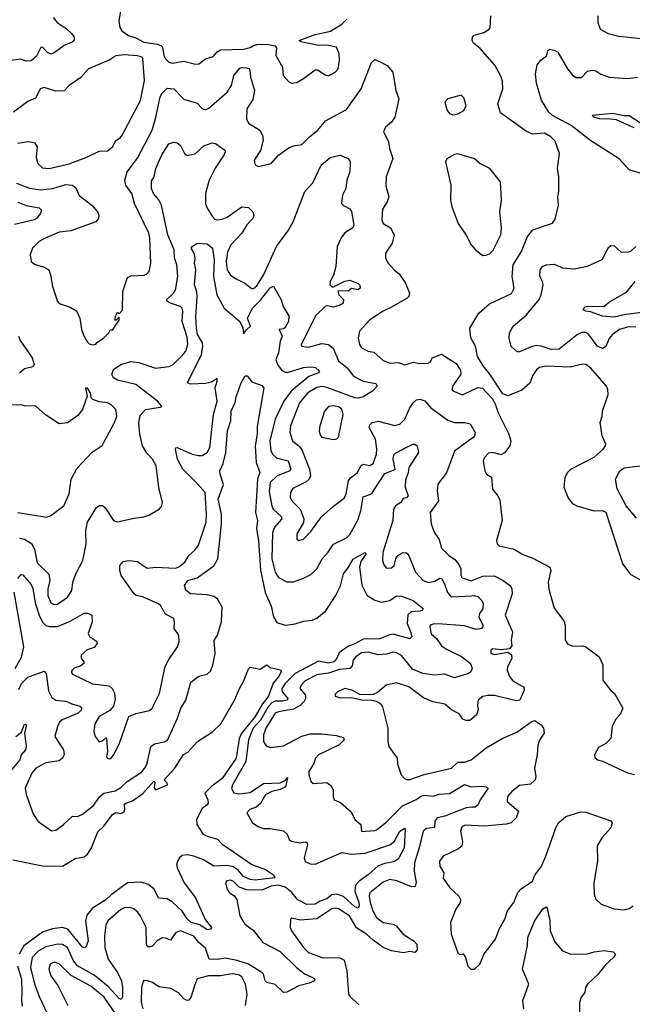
# Model space of a CAD drawing. Extents: x 1468344 to 1613994, y 525695 to 643861.
# Tile 299 of 427: x 1546827 to 1550514, y 603623 to 609551. Entities that reach past the tile are written whole.
import ezdxf

# ---------------------------------------------------------------- set-up
doc = ezdxf.new("R2010")
doc.units = 0

msp = doc.modelspace()

# ---------------------------------------------------------------- linework, layer by layer
at = {"layer": '0CON10XD'}
for points in [[(1547433, 609603), (1547424, 609545), (1547430, 609505), (1547442, 609485), (1547481.2, 609455), (1547525, 609441.8), (1547575, 609415.4), (1547654.2, 609404.2), (1547676.7, 609395), (1547686.7, 609385), (1547694, 609336), (1547704.4, 609315), (1547725, 609295.6), (1547745, 609289.1), (1547815, 609301.5), (1547885, 609284.3), (1547904.3, 609285.7), (1547945, 609315.7), (1547991.1, 609328.9), (1548015, 609356.7), (1548035, 609369.6), (1548175, 609374.3), (1548215, 609384.3), (1548234.4, 609395.6), (1548255, 609402.3), (1548315, 609403.6), (1548364.5, 609394.5), (1548371.7, 609381.7), (1548368.1, 609335), (1548408.5, 609265), (1548413.3, 609215), (1548446.4, 609176.4), (1548465, 609168.8)], [(1547028, 609565), (1547053.3, 609535), (1547107.4, 609497.4), (1547141.4, 609465), (1547154, 609445), (1547153.8, 609425), (1547143.3, 609415), (1547094.6, 609395.4), (1547035, 609351.4), (1547015, 609344.2), (1546995, 609354.3), (1546965, 609386.2), (1546955, 609384), (1546927.9, 609332.1), (1546895, 609302.5), (1546865, 609301.9), (1546833, 609313), (1546775, 609306.2)], [(1548465, 609168.8), (1548495, 609173.8), (1548535, 609196.2), (1548605, 609250), (1548619.5, 609249.5), (1548665, 609220), (1548685, 609214), (1548725, 609236), (1548744.2, 609255), (1548752.9, 609305), (1548750.8, 609345), (1548733.3, 609385), (1548675, 609398.1), (1548625, 609395.7), (1548518.3, 609418.3), (1548510, 609425), (1548605, 609462), (1548697.3, 609482.7), (1548765.8, 609524.2), (1548796, 609555)], [(1550585.4, 606165.4), (1550508.2, 606208.2), (1550458.1, 606275), (1550357.3, 606585), (1550335, 606594), (1550285, 606592.3), (1550182.9, 606622.9), (1550157.2, 606637.2), (1550128.2, 606675), (1550103.5, 606735), (1550110.5, 606795), (1550124.7, 606825.3), (1550145, 606845.5), (1550285, 606916.7), (1550340, 606965), (1550353.8, 606985), (1550355.7, 606995.7), (1550334, 607045), (1550320, 607125), (1550333.3, 607165), (1550336, 607195), (1550370, 607295), (1550368, 607325), (1550359.2, 607345), (1550265, 607452.9), (1550235, 607475.8), (1550215, 607478), (1550141.3, 607458.7), (1549995, 607465.3), (1549955, 607456.2), (1549940, 607445), (1549915, 607410), (1549896.9, 607363.1), (1549849.3, 607320.7), (1549765, 607285.8), (1549735, 607298.8), (1549656.3, 607416.3), (1549616.1, 607466.1), (1549583.4, 607523.4), (1549570, 607585), (1549542.3, 607635), (1549535.6, 607694.4), (1549591.5, 607785), (1549655, 607839.6), (1549787.2, 607902.8), (1549803.8, 607935), (1549792.2, 608005), (1549797.2, 608075), (1549846.9, 608155), (1549883.3, 608245), (1549915.8, 608285), (1550034.2, 608325.8), (1550049.7, 608350.3), (1550070, 608435), (1550066.2, 608485), (1550073, 608517), (1550072, 608605), (1550064.4, 608655), (1550075.5, 608745), (1550050.6, 608820.6), (1550023.1, 608845), (1549985, 608867.1), (1549915, 608862.9), (1549877.6, 608877.6), (1549720.7, 608990.7), (1549704.5, 609045), (1549735.6, 609135), (1549732.4, 609182.4), (1549721.9, 609215), (1549687.4, 609277.4), (1549598, 609378), (1549558.8, 609408.8), (1549551.2, 609425), (1549552, 609445), (1549562.8, 609457.2), (1549621.2, 609475), (1549653.3, 609495), (1549658.6, 609505), (1549662, 609575)], [(1550307.1, 609575), (1550307.8, 609535), (1550321.4, 609495), (1550368.7, 609468.7), (1550432.6, 609452.6), (1550566.9, 609436.9)], [(1550575, 608622.3), (1550495, 608647.5), (1550435, 608713.5), (1550265, 608822.1), (1550146.1, 608915), (1550034.7, 608974.7), (1550012.2, 608995), (1549967.5, 609067.5), (1549938.4, 609168.4), (1549931.4, 609225), (1549941.3, 609278.7), (1549962.9, 609307.1), (1550000.8, 609335), (1550005.5, 609365), (1550016.8, 609373.2), (1550045, 609367.9), (1550066.5, 609355), (1550125, 609254.4), (1550155, 609217.5), (1550175, 609204), (1550207.9, 609202.1), (1550245, 609242), (1550275, 609248.1), (1550295, 609242.5), (1550325, 609222.5), (1550375, 609205.7), (1550487.4, 609197.4), (1550545, 609205.4)], [(1547005, 608654.6), (1547125, 608683.9), (1547235, 608724.5), (1547305, 608758.6), (1547355, 608761.4), (1547385.7, 608785), (1547405.4, 608824.6), (1547430.8, 608839.2), (1547444, 608856), (1547553.8, 609065), (1547578, 609185), (1547568.6, 609315), (1547563.8, 609325), (1547535, 609333.3), (1547455, 609340), (1547405.6, 609334.4), (1547369.8, 609310.2), (1547241.2, 609255), (1547195, 609202.5), (1547125, 609154), (1547095, 609122.5), (1547045, 609121.4), (1546975, 609143.2), (1546950.8, 609135), (1546935.9, 609105), (1546921.2, 609078.8), (1546875, 609058.6), (1546788.6, 608995)], [(1546976.2, 608233.8), (1546945, 608215.6), (1546903.1, 608175), (1546889.4, 608135), (1546895.7, 608095), (1546915, 608078.6), (1546975, 608061.9), (1547001.4, 608045), (1547012.5, 608015), (1547024.4, 607945), (1547053.9, 607853.9), (1547065, 607843.3), (1547131.2, 607821.2), (1547167.9, 607797.9), (1547188.8, 607755), (1547198, 607685), (1547210.9, 607650.9), (1547235, 607610), (1547245, 607600), (1547265, 607593.8), (1547285, 607597.5), (1547292, 607608), (1547328.8, 607631.2), (1547362.5, 607665), (1547372.5, 607685), (1547385, 607682.5), (1547425, 607742.5), (1547425, 607760), (1547408.3, 607741.7), (1547402.5, 607742.5), (1547403.8, 607765), (1547415, 607790), (1547425, 607780), (1547445, 607802.5), (1547446.7, 607915), (1547475, 607998.8), (1547495, 608009.2), (1547577, 608013), (1547595, 608021.2), (1547605.6, 608034.4), (1547615.6, 608085), (1547611.1, 608235), (1547603.6, 608265), (1547518.2, 608445), (1547500.9, 608505), (1547466.4, 608555), (1547459.5, 608585), (1547474.6, 608635), (1547535, 608717.8), (1547623.4, 608886.6), (1547645.3, 608955), (1547672.3, 609085), (1547682.6, 609107.4), (1547715, 609139.1), (1547753.8, 609135), (1547815, 609073.1), (1547895, 609048.6), (1547925, 609016), (1547945, 609007.5), (1547965, 609018.6), (1548075.6, 609114.4), (1548101.6, 609155), (1548115.7, 609215), (1548151.6, 609258.4), (1548165, 609263.5), (1548191.6, 609261.6), (1548206.9, 609256.9), (1548213, 609247), (1548215.4, 609205), (1548239.4, 609125), (1548229.5, 609070.5), (1548194.7, 609015), (1548191.2, 608955), (1548205, 608928.5), (1548273.3, 608885), (1548289.1, 608855), (1548292.5, 608825), (1548276, 608764), (1548237.5, 608705), (1548245, 608677.5), (1548265, 608666.7), (1548340, 608685), (1548385, 608736.2), (1548448.8, 608781.2), (1548475, 608792), (1548525, 608799.2), (1548572.8, 608847.2), (1548621.8, 608885), (1548667, 608943), (1548795, 609009.6), (1548883.3, 609135), (1548945, 609293.3), (1548965, 609311.2), (1548996.9, 609296.9), (1549038.6, 609275), (1549072.5, 609235), (1549091.8, 609125), (1549108.2, 609075), (1549085.4, 608964.6), (1549064.3, 608935), (1549029.4, 608905), (1549017.5, 608875), (1549047.4, 608817.4), (1549053.3, 608775), (1549072.7, 608715), (1549032.1, 608605), (1549030.6, 608550.6), (1549049.2, 608485), (1549039.4, 608455), (1549010.2, 608409.8), (1549006.2, 608346.2), (1549014.6, 608324.6), (1549058.9, 608298.9), (1549080, 608255), (1549069.2, 608205), (1549028, 608145), (1549029.2, 608115), (1549045.8, 608085), (1549082.4, 608042.4), (1549110.3, 608020.3), (1549150, 607965), (1549174, 607905), (1549168.8, 607885), (1549158.8, 607875), (1549065, 607819.4), (1549015, 607797.1), (1548935, 607744.4), (1548872.9, 607675), (1548864.3, 607635), (1548871.4, 607595), (1548884, 607575), (1548925, 607554.4), (1548959.3, 607549.3), (1549015, 607500), (1549057, 607483), (1549105, 607487.8), (1549145, 607473.3), (1549198.3, 607488.3), (1549235, 607481.2), (1549286.1, 607483.9), (1549299.3, 607490.7), (1549310, 607515), (1549365, 607537.5), (1549455, 607481.2), (1549480.3, 607440.3), (1549482.5, 607417.5), (1549435, 607346.7), (1549428.8, 607325), (1549435, 607316.7), (1549491.7, 607291.7), (1549583.6, 607336.4), (1549612.3, 607332.3), (1549671.2, 607271.2), (1549689.2, 607239.2), (1549706.4, 607185), (1549771.5, 607055), (1549783.5, 607015), (1549777.5, 606985), (1549745.9, 606944.1), (1549722.2, 606932.2), (1549675, 606945.6), (1549648.3, 606941.7), (1549623.8, 606915), (1549616.2, 606895), (1549626.7, 606835), (1549637.5, 606815), (1549666.1, 606796.1), (1549673.8, 606725), (1549705.8, 606685), (1549717.4, 606657.4), (1549730.8, 606535), (1549697.5, 606415), (1549700, 606395), (1549713.6, 606383.6), (1549803, 606363), (1549855, 606331.2), (1549915, 606310), (1550017.1, 606255), (1550023.3, 606235), (1550007.1, 606165), (1550012.4, 606122.4), (1550045, 606007.5), (1550101.4, 605931.4), (1550110.8, 605905), (1550110, 605815), (1550125, 605793.3), (1550155, 605780), (1550215, 605782), (1550235, 605776.2), (1550315.9, 605715.9), (1550337.7, 605667.7), (1550338, 605575), (1550385, 605512), (1550408, 605495), (1550457.5, 605405), (1550441.2, 605368.8), (1550415, 605340), (1550392.7, 605297.3), (1550385, 605222.5), (1550355, 605193.3), (1550310.5, 605169.5), (1550287.5, 605125), (1550288.3, 605108.3), (1550304.1, 605094.1), (1550335, 605086.2), (1550485, 605016), (1550527, 605007)], [(1549435, 608977.5), (1549465, 608984.2), (1549501.2, 609005), (1549514, 609035), (1549500.7, 609080.7), (1549485, 609096.7), (1549405, 609073.8), (1549386.7, 609055), (1549400, 609005), (1549415, 608986.2), (1549435, 608977.5)], [(1550525, 608899.5), (1550418.5, 608948.5), (1550382.5, 608952.5), (1550316.1, 608953.9), (1550281.2, 608965), (1550274.6, 608975.4), (1550395, 608989.3), (1550465, 608974.7), (1550495.2, 608975.2), (1550586.2, 608916.2)], [(1546815, 608808.5), (1546875, 608816.8), (1546915, 608811.8), (1546931.5, 608785), (1546925.5, 608725), (1546935, 608688), (1546965, 608660), (1547005, 608654.6)], [(1546825, 606430.4), (1546855, 606424.5), (1546897.8, 606397.8), (1546915, 606364), (1546931.1, 606281.1), (1547001.9, 606211.9), (1547008.9, 606175), (1546996.8, 606125), (1546995.3, 606085), (1547015, 606040.6), (1547035, 606030), (1547055, 606031.4), (1547115, 606074), (1547140, 606115), (1547146.2, 606165), (1547163.8, 606215), (1547206, 606295), (1547226.5, 606395), (1547224.6, 606475), (1547234.6, 606525), (1547288.8, 606615), (1547306.4, 606626.4), (1547325.7, 606625.7), (1547341.3, 606611.3), (1547392.5, 606535), (1547415, 606528.6), (1547515, 606550.8), (1547575, 606557.5), (1547605, 606568), (1547666.7, 606605), (1547679.5, 606620.5), (1547686.7, 606645), (1547663.8, 606735), (1547647.5, 606865), (1547625.5, 606905), (1547591.3, 606941.3), (1547565.8, 606985), (1547550, 607055), (1547544.2, 607124.2), (1547552.5, 607167.5), (1547585, 607204.6), (1547672, 607218), (1547683.3, 607225), (1547655.6, 607255), (1547525, 607354.7), (1547415, 607381.1), (1547392, 607395), (1547380.8, 607415), (1547392.5, 607445), (1547435, 607475.7), (1547495, 607492.2), (1547543.4, 607486.6), (1547645, 607453.3), (1547727.4, 607462.6), (1547750.6, 607475), (1547811.3, 607535), (1547827.2, 607555), (1547838.8, 607595), (1547835, 607640), (1547804.7, 607735), (1547809.6, 607795), (1547805.6, 607815), (1547794, 607825), (1547734.4, 607845), (1547715.6, 607855), (1547710.6, 607865), (1547753.4, 607905), (1547765, 607923.5), (1547779.5, 608005), (1547772, 608075), (1547758.3, 608118.3), (1547755.7, 608165), (1547718.4, 608255), (1547681, 608435), (1547665, 608466.4), (1547631.5, 608505), (1547621.2, 608535), (1547620.2, 608579.8), (1547635.6, 608605), (1547646.2, 608655), (1547682.1, 608737.9), (1547725, 608803.3), (1547755, 608813.8), (1547775, 608810), (1547794.4, 608794.4), (1547818, 608745), (1547835, 608732.5), (1547885, 608745.6), (1547935, 608791.4), (1547985, 608810), (1548005, 608806), (1548061.2, 608765), (1548064, 608755), (1548055.6, 608735), (1548003.8, 608656.2), (1547967.4, 608585), (1547944.8, 608505), (1547945.3, 608445), (1547955, 608415.6), (1547985, 608367.5), (1548001.1, 608351.1), (1548015, 608346.4), (1548045, 608349.6), (1548075, 608362), (1548165, 608425.3), (1548205, 608420.5), (1548230.8, 608395), (1548235.8, 608375), (1548230, 608355), (1548195, 608315.5), (1548163.3, 608266.7), (1548096.9, 608195), (1548077.7, 608152.3), (1548069.8, 608095), (1548076.7, 608045), (1548095, 608013.3), (1548129.5, 607990.5), (1548182.5, 607965), (1548222.8, 607932.8), (1548235, 607932.5), (1548255, 607948.5), (1548295, 608013.3), (1548372.5, 608185), (1548445, 608283.6), (1548473.9, 608335), (1548543.9, 608516.1), (1548591.2, 608568.8), (1548642.5, 608675), (1548695, 608720.8), (1548756.1, 608736.1), (1548805, 608716.2), (1548817.1, 608695), (1548814.3, 608635), (1548795.5, 608585), (1548789.5, 608535), (1548770, 608495), (1548764.5, 608445), (1548775, 608431.9), (1548813.1, 608413.1), (1548825, 608395.7), (1548837.7, 608315), (1548831.3, 608298.7), (1548785, 608266.9), (1548762.3, 608237.7), (1548738.2, 608185), (1548729.1, 608065), (1548716.6, 608013.4), (1548696.2, 607975), (1548694.2, 607955), (1548705, 607943.3), (1548715, 607942.5), (1548785, 607977.5), (1548815, 607982.5), (1548865, 607962), (1548875, 607953.3), (1548877.1, 607935), (1548864, 607924), (1548825, 607932.5), (1548805, 607917.5), (1548741.7, 607918.3), (1548747.5, 607895), (1548776, 607866), (1548774.2, 607845), (1548755, 607831.5), (1548715, 607820.4), (1548675, 607828), (1548665, 607824), (1548610.3, 607769.7), (1548522, 607595), (1548523.3, 607585), (1548565, 607580.4), (1548645, 607601.8), (1548685, 607596), (1548713, 607573), (1548745, 607498.2), (1548798.8, 607455), (1548836.9, 607405), (1548895, 607374.7), (1548971.3, 607361.3), (1548979.2, 607345), (1548951.4, 607315), (1548895, 607280.8), (1548865, 607273.2), (1548845, 607275.3), (1548675, 607336.9), (1548645, 607341.7), (1548615, 607337.6), (1548560.3, 607305), (1548510.8, 607245), (1548457.3, 607105), (1548452.8, 607065), (1548469.1, 607015), (1548510.6, 606980.6), (1548527.6, 606957.6), (1548570.5, 606845), (1548578, 606805), (1548568.9, 606785), (1548551.8, 606768.2), (1548471.3, 606728.7), (1548456.1, 606703.9), (1548454.6, 606675.4), (1548465, 606653.3), (1548514.6, 606605), (1548538.2, 606545), (1548535.4, 606524.6), (1548496, 606455), (1548494.4, 606424.4), (1548505, 606416.2), (1548535, 606424.4), (1548580.2, 606469.8), (1548640.6, 606555), (1548715, 606623.1), (1548779.8, 606670.2), (1548792.9, 606697.1), (1548805.9, 606775), (1548818.1, 606791.9), (1548857.5, 606822.5), (1548882, 606868), (1548895, 606875.4), (1548935, 606866.4), (1548955, 606879.2), (1548974.7, 606935), (1548976.7, 606965), (1548968.6, 607025), (1548929.5, 607095), (1548935, 607112), (1548949.2, 607125), (1548985, 607134.6), (1549085, 607108.4), (1549115, 607115.3), (1549145.8, 607145), (1549174.8, 607215.2), (1549194.8, 607245.2), (1549215, 607262.5), (1549235, 607265.6), (1549265, 607255.8), (1549301.9, 607215), (1549405, 607139.3), (1549445, 607126), (1549505.5, 607125.5), (1549538.2, 607118.2), (1549567.8, 607065), (1549564.5, 607045), (1549556.2, 607035), (1549445, 606953.8), (1549395, 606822.9), (1549343.5, 606755), (1549340, 606715), (1549348.2, 606655), (1549297.8, 606585), (1549303.1, 606515), (1549321.4, 606465), (1549352, 606422), (1549365, 606370), (1549410.8, 606325), (1549445, 606303.8), (1549470.2, 606270.2), (1549482.4, 606245), (1549482.7, 606205), (1549490.1, 606190.1), (1549545, 606173.5), (1549615, 606200.2), (1549683.3, 606203.3), (1549737.1, 606175), (1549781.9, 606141.9), (1549789.6, 606125), (1549791.3, 606095), (1549748.6, 605965), (1549792.7, 605865), (1549784.4, 605814.4), (1549788.3, 605781.7), (1549775, 605762.5), (1549725, 605758), (1549675, 605762.5), (1549663.3, 605755), (1549663.8, 605735), (1549685, 605728.8), (1549765, 605743.3), (1549787, 605727), (1549788.9, 605705), (1549762.8, 605655), (1549761.6, 605635), (1549775, 605597.1), (1549795, 605571.5), (1549861.9, 605531.9), (1549863.1, 605515), (1549838, 605455), (1549815, 605449.4), (1549685, 605482.7), (1549645, 605483.1), (1549615, 605475.6), (1549587.5, 605455), (1549582.5, 605425), (1549586, 605395), (1549576.2, 605365), (1549537.3, 605332.7), (1549515, 605330.8), (1549495, 605340), (1549472.8, 605372.8), (1549425.4, 605395.4), (1549385, 605430), (1549313.8, 605445), (1549257.8, 605467.8), (1549170, 605535), (1549095, 605559.2), (1549032.5, 605545), (1548980.6, 605499.4), (1548955, 605488.6), (1548925, 605485.7), (1548875, 605487.5), (1548826.2, 605515), (1548785, 605523.6), (1548740, 605505), (1548725, 605490), (1548725, 605477.5), (1548755, 605467.8), (1548825, 605470.8), (1548886.4, 605456.4), (1548945, 605454.2), (1548975, 605448), (1549001.7, 605431.7), (1549011.2, 605415), (1549042.5, 605285), (1549041.9, 605205), (1549049.2, 605175), (1549099.2, 605105), (1549101.7, 605071.7), (1549124, 605005), (1549142.3, 604982.3), (1549155.9, 604975.9), (1549175, 604976), (1549262.4, 605007.6), (1549425.4, 605044.6), (1549465, 605080), (1549505, 605081.4), (1549545, 605094), (1549635, 605166.7), (1549735, 605224.5), (1549819, 605261)], [(1549615, 608132), (1549635, 608132.5), (1549655, 608142), (1549676.6, 608163.4), (1549723.8, 608255), (1549727.5, 608295), (1549716.7, 608395), (1549727.1, 608465), (1549722, 608575), (1549656.7, 608655), (1549595.9, 608685.9), (1549564.1, 608714.1), (1549465, 608742.5), (1549445, 608740), (1549397, 608713), (1549390, 608695), (1549421.2, 608555), (1549419.4, 608465), (1549427.1, 608425), (1549467.1, 608325), (1549515, 608253.8), (1549545, 608196.2), (1549573, 608163), (1549601.2, 608141.2), (1549615, 608132)], [(1546807, 608567), (1546885, 608535.9), (1546955, 608526.8), (1547026.1, 608533.9), (1547105, 608558.2), (1547145.4, 608555.4), (1547165, 608538), (1547185, 608492.5), (1547260.8, 608435), (1547295.8, 608395), (1547303.1, 608375), (1547301.4, 608355), (1547285, 608334.4), (1547135, 608280.4), (1547065, 608271.8), (1546976.2, 608233.8)], [(1546815, 608451.6), (1546865, 608432.2), (1546945, 608417.9), (1546958.6, 608405), (1546952.5, 608385), (1546928.9, 608355), (1546915, 608346.9), (1546795, 608318.6)], [(1546815, 606187.5), (1546835, 606210), (1546845, 606208.1), (1546895, 606150), (1546905.7, 606125.7), (1546920.5, 606040.5), (1546944.4, 605965), (1546965, 605922.8), (1546985, 605903.4), (1547005, 605897), (1547055, 605898.5), (1547130.7, 605929.3), (1547215, 605977.5), (1547237.6, 605977.6), (1547260.6, 605965), (1547263.3, 605925), (1547238.1, 605855), (1547247.6, 605837.6), (1547289.5, 605809.5), (1547292.9, 605795), (1547275, 605770.5), (1547233.6, 605756.4), (1547196.9, 605725), (1547196.8, 605706.8), (1547212.5, 605685), (1547212.5, 605675), (1547191.1, 605658.9), (1547155, 605646.2), (1547142.9, 605635), (1547136, 605625), (1547145, 605610.8), (1547265, 605553.3), (1547365, 605540), (1547383.8, 605523.8), (1547397.2, 605497.2), (1547401.7, 605458.3), (1547391.7, 605418.3), (1547368.5, 605391.5), (1547304.4, 605355), (1547279.1, 605310.9), (1547273.5, 605265), (1547281.4, 605235), (1547305, 605203.8), (1547325, 605208.8), (1547345, 605227.5), (1547350, 605225), (1547356.2, 605145), (1547348.8, 605115), (1547353.3, 605105), (1547365, 605101.2), (1547375, 605103.8), (1547395, 605130), (1547427.8, 605195), (1547483.8, 605355), (1547526.8, 605373.2), (1547607.9, 605392.1), (1547625, 605406), (1547668.2, 605495), (1547703.1, 605656.9), (1547725, 605700), (1547777.5, 605775), (1547787.5, 605805), (1547783.8, 605845), (1547755.8, 605885), (1547759.4, 605925), (1547754.2, 605945), (1547705, 605971.1), (1547675, 606023.6), (1547662.2, 606035), (1547566.1, 606076.1), (1547527.5, 606085), (1547515, 606094.5), (1547436.9, 606205), (1547428.8, 606235), (1547429.2, 606265), (1547450.3, 606289.7), (1547484.3, 606295.7), (1547535, 606289.1), (1547595, 606248.8), (1547644.7, 606255.3), (1547765, 606249.3), (1547785, 606256.2), (1547821.2, 606285), (1547845.5, 606325), (1547881.9, 606358.1), (1547902.7, 606387.3), (1547948.5, 606525), (1547951.1, 606575), (1547942.7, 606705), (1547897.3, 606757.3), (1547808.5, 606845), (1547776.4, 606905), (1547764.4, 606965.6), (1547766.1, 606973.9), (1547775, 606975.4), (1547864.5, 606934.5), (1547903.2, 606926.8), (1547925, 606928.2), (1547955.9, 606945), (1547971.4, 606975), (1547993.5, 607175), (1548015.6, 607255), (1548003.9, 607335), (1548016.3, 607375), (1548015, 607391.2), (1547981.7, 607368.3), (1547945, 607360.5), (1547855, 607357.5), (1547836.7, 607365), (1547921.9, 607535), (1547929.9, 607585), (1547926.3, 607605), (1547898.1, 607655), (1547890.7, 607695), (1547887.7, 607765), (1547895.6, 607884.4), (1547893.1, 607913.1), (1547878.8, 607955), (1547888.1, 608045), (1547878.6, 608085), (1547882.7, 608115), (1547876.4, 608145), (1547859.6, 608175), (1547864.7, 608185), (1547894.2, 608205), (1547955, 608201.9), (1547987.5, 608175), (1547997.3, 608105), (1547993.2, 608005), (1548014, 607895), (1548057.1, 607815), (1548151.3, 607735), (1548170.6, 607695), (1548175, 607658.8), (1548193.2, 607686.8), (1548217.1, 607705), (1548198.8, 607755), (1548228.4, 607815), (1548277.2, 607862.8), (1548335, 607936.2), (1548355, 607947.5), (1548401.2, 607865), (1548412.9, 607825), (1548447.7, 607767.7), (1548445.5, 607734.5), (1548425, 607697.3), (1548415, 607689.5), (1548388.9, 607685), (1548406.3, 607645), (1548394.3, 607615), (1548384.4, 607545.6), (1548368.8, 607505), (1548379, 607475), (1548405, 607439.3), (1548425, 607428.1), (1548445, 607429.3), (1548535, 607457.5), (1548578.9, 607461.1), (1548607, 607457), (1548632.5, 607435), (1548626.2, 607425), (1548567.6, 607402.4), (1548461.7, 607315), (1548416.8, 607255), (1548365.2, 607145), (1548332.6, 607015), (1548337.7, 606957.7), (1548349.2, 606935), (1548373.4, 606913.4), (1548442.7, 606895), (1548458.9, 606845), (1548448, 606832), (1548377.5, 606805), (1548335.2, 606764.8), (1548327.8, 606707.8), (1548344.8, 606624.8), (1548353.3, 606605), (1548399.9, 606559.9), (1548405.4, 606545), (1548360.9, 606495), (1548348.7, 606461.3), (1548344.2, 606304.3), (1548364.3, 606224.3), (1548385, 606193.1), (1548435, 606167.5), (1548475, 606166.9), (1548535, 606189.4), (1548578.9, 606211.1), (1548615.6, 606244.4), (1548646.9, 606305), (1548684.4, 606345), (1548715, 606393.5), (1548795, 606431.6), (1548815, 606451.1), (1548863.1, 606536.9), (1548881.2, 606595), (1548895, 606677.8), (1548935, 606691.6), (1548947.7, 606702.3), (1549025, 606818.6), (1549087.7, 606842.3), (1549074.6, 606905.4), (1549079.7, 606930.3), (1549089.1, 606940.9), (1549154, 606975), (1549192.5, 606995), (1549205.8, 606995.8), (1549218.8, 606985), (1549227.5, 606945), (1549168.8, 606855), (1549165, 606822.5), (1549149.5, 606780.5), (1549147.4, 606737.4), (1549166.2, 606685), (1549155, 606673.3), (1549135, 606667.5), (1549120.8, 606645), (1549089.2, 606625), (1549076.5, 606605), (1549072.7, 606535), (1549012.9, 606342.9), (1549011.3, 606295), (1549018.9, 606268.9), (1549035, 606249.2), (1549065, 606250.6), (1549081.1, 606265), (1549090, 606305), (1549103.9, 606326.1), (1549135, 606342.5), (1549155, 606340.8), (1549165, 606333.3), (1549208.5, 606225), (1549255, 606174.6), (1549288, 606162), (1549325, 606171.1), (1549355, 606189.1), (1549365, 606186.9), (1549383.8, 606155), (1549401.5, 606101.5), (1549425, 606076.9), (1549548.3, 606081.7)], [(1550535, 607701.9), (1550485, 607700.9), (1550437.8, 607685), (1550395, 607656.1), (1550375, 607631.5), (1550355, 607582.5), (1550335, 607570.5), (1550305, 607585.5), (1550249.4, 607659.4), (1550235, 607666.9), (1550212.9, 607667.1), (1550184.1, 607655.9), (1550075, 607566.7), (1550025.5, 607565.5), (1549966, 607586), (1549935, 607588.8), (1549905, 607581.9), (1549835, 607550.8), (1549821.2, 607551.2), (1549785, 607582.5), (1549772.7, 607632.7), (1549774.2, 607665), (1549798, 607705), (1549875, 607772.9), (1549953.4, 607866.6), (1549965.4, 607895), (1549977.8, 607955), (1549974.4, 607975), (1549957.2, 608007.2), (1549959.2, 608045), (1549974, 608065), (1549995, 608075.8), (1550045, 608078.6), (1550095, 608058), (1550165, 608051.8), (1550245, 608066.5), (1550332.4, 608107.6), (1550371.2, 608178.8), (1550385, 608191.4), (1550405, 608188.6), (1550445, 608152.5), (1550485, 608150.8), (1550505, 608158), (1550536.2, 608185)], [(1550715, 607806), (1550475.6, 607775.6), (1550405, 607759.8), (1550335, 607765.8), (1550262.6, 607792.6), (1550234.2, 607795.8), (1550218.9, 607805), (1550228.4, 607821.6), (1550246.2, 607826.2), (1550342.5, 607825), (1550377.4, 607852.6), (1550479.5, 607910.5), (1550531.4, 607975)], [(1546820, 607645), (1546830.5, 607620.5), (1546901.4, 607515), (1546913.8, 607475), (1546905, 607461.2), (1546855, 607448.6), (1546825, 607422.5)], [(1546822.3, 605517.7), (1546837.1, 605555), (1546875, 605592.4), (1546975, 605628.2), (1546986.7, 605615), (1547000.7, 605510.7), (1547021, 605471), (1547045, 605454.1), (1547105, 605449.1), (1547141.4, 605431.4), (1547188.7, 605418.7), (1547199.3, 605409.3), (1547198.2, 605395), (1547179.6, 605375), (1547083.3, 605335), (1547067.4, 605322.6), (1547054.1, 605295.9), (1547038.5, 605235), (1547090.5, 605155), (1547093.6, 605125), (1547084.5, 605105), (1547065, 605088.2), (1546983.5, 605076.5), (1546924.8, 605045.2), (1546899.2, 605015), (1546858.9, 604925), (1546865.5, 604885.5), (1546908.9, 604768.9), (1546936.2, 604726.2), (1547017.5, 604667.5), (1547045, 604671.5), (1547090, 604705), (1547145, 604756), (1547175, 604753.8), (1547205, 604767.5), (1547270.5, 604819.5), (1547309.2, 604875), (1547334, 604895), (1547401.3, 604908.7), (1547435, 604928.9), (1547473.1, 604965), (1547559.2, 605020.8), (1547581.1, 605045), (1547594.7, 605075.3), (1547616, 605175), (1547638.9, 605191.1), (1547697, 605203), (1547716.8, 605213.2), (1547777.5, 605345), (1547796.4, 605405), (1547827.5, 605455), (1547857.3, 605562.7), (1547905, 605598.1), (1547955, 605610), (1547975, 605628.8), (1547989.7, 605665), (1548002.6, 605735), (1547996.9, 605813.1), (1548017.9, 605845), (1548042.1, 605927.9), (1548046.4, 606015), (1548017.1, 606065), (1547995, 606078.9), (1547955, 606089), (1547855, 606094.6), (1547826.8, 606116.8), (1547819.6, 606145), (1547838.5, 606175), (1547895, 606190.7), (1547995, 606262.9), (1548018.6, 606305), (1548041, 606515), (1548041.1, 606575), (1548022, 606665), (1548053.5, 606753.5), (1548032.9, 606815), (1548031.9, 606835), (1548051.9, 606878.1), (1548066.8, 606945), (1548077.5, 607075), (1548097.5, 607135), (1548099.1, 607195), (1548124.4, 607245.6), (1548130.6, 607280.6), (1548159.6, 607365), (1548185, 607406.7), (1548196.8, 607406.8), (1548225, 607371.2), (1548285, 607348.8), (1548295.8, 607335), (1548257.2, 607102.8), (1548256.3, 607056.3), (1548243.9, 606985), (1548250.3, 606885), (1548271.4, 606825), (1548258.5, 606785), (1548246.3, 606585), (1548257.5, 606535), (1548251.5, 606485), (1548264.8, 606415), (1548276.8, 606236.8), (1548305, 606101.4), (1548340.3, 606020.3), (1548354.5, 605955.5), (1548375, 605920.9), (1548425, 605905.5), (1548485, 605914.5), (1548535, 605930), (1548586.7, 605935), (1548615, 605947.3), (1548668.8, 605991.2), (1548728.5, 606081.5), (1548757.9, 606142.1), (1548775, 606215.7), (1548802.1, 606247.9), (1548835, 606303.3), (1548905, 606343.8), (1548912, 606335), (1548880.9, 606289.1), (1548873.1, 606255), (1548885.8, 606145.8), (1548916.8, 606086.8), (1548965, 606055.4), (1549005, 606044.5), (1549055, 606053.8), (1549095, 606082.1), (1549125, 606080), (1549195, 606054.3), (1549255, 606006.7), (1549249.4, 605995), (1549235, 605990), (1549183.7, 605986.4), (1549162.3, 605967.7), (1549159.2, 605915), (1549180.6, 605860.6)], [(1546815, 606584.7), (1546990, 606555), (1547014.3, 606565.7), (1547092.5, 606625), (1547124.5, 606695.5), (1547136.9, 606785), (1547170.6, 606849.4), (1547262.3, 606947.7), (1547323, 606987), (1547398.5, 607125), (1547412.5, 607165), (1547405.4, 607205), (1547375, 607234.3), (1547355, 607244), (1547305, 607250), (1547267.5, 607265), (1547257.5, 607275), (1547253.3, 607305), (1547235, 607333.3), (1547223.8, 607335), (1547233.3, 607285), (1547205.8, 607205), (1547173.9, 607166.1), (1547115, 607124.2), (1547065, 607117.1), (1546982.4, 607172.4), (1546925, 607224.2), (1546855.9, 607225.9), (1546835, 607232.5), (1546765, 607229.5)], [(1548715, 607023.3), (1548735, 607026.7), (1548745, 607037.5), (1548774.5, 607175), (1548765, 607206.5), (1548745, 607220), (1548715, 607226.9), (1548685, 607221.9), (1548661.4, 607195), (1548633.9, 607106.1), (1548630.4, 607075), (1548635, 607048.8), (1548645, 607036.9), (1548715, 607023.3)], [(1550539.7, 606549.7), (1550477.5, 606625), (1550423.9, 606726.1), (1550414.2, 606785), (1550440, 606835), (1550465, 606852.5), (1550625, 606872.2)], [(1546799.3, 605645), (1546837.7, 605712.3), (1546851.5, 605775), (1546793.5, 606105)], [(1549548.3, 606081.7), (1549565, 606084.1), (1549585, 606077.9), (1549608.5, 606055), (1549617.1, 606037.1), (1549615.4, 606005), (1549595.3, 605975), (1549591.1, 605955), (1549613.7, 605905), (1549614.2, 605895), (1549605.9, 605885), (1549575, 605880.6), (1549505, 605901.5), (1549346.8, 605913.2), (1549315, 605912.1), (1549300, 605905), (1549295.6, 605895), (1549304.1, 605854.1), (1549336.4, 605825), (1549365, 605782.1), (1549395, 605760.9), (1549486.8, 605716.8), (1549541.2, 605675), (1549551.4, 605645), (1549543.1, 605625), (1549528.6, 605615), (1549445, 605588.5), (1549385, 605610.2), (1549325, 605604.8), (1549254.5, 605614.5), (1549191.6, 605641.6), (1549125, 605722.9), (1549095, 605739.7), (1549075, 605742.9), (1549035, 605730.9), (1548985, 605727.4), (1548923.6, 605743.6), (1548885, 605738.4), (1548849.5, 605715), (1548834.6, 605695), (1548829, 605661), (1548814.3, 605645.7), (1548752, 605638), (1548685, 605617), (1548615, 605605.7), (1548545, 605569.7), (1548521.1, 605545), (1548513.8, 605525), (1548546.6, 605485), (1548547.5, 605465), (1548537.3, 605445), (1548515, 605421.7), (1548475, 605400.7), (1548385.2, 605384.8), (1548365.5, 605375), (1548307.5, 605285), (1548293.6, 605245), (1548293.6, 605205), (1548309.8, 605179.8), (1548335, 605168.9), (1548415, 605179.4), (1548525, 605237.9), (1548575, 605251.2), (1548645, 605252.2), (1548732.1, 605242.1), (1548775, 605230), (1548780, 605215), (1548750, 605185), (1548625, 605124.5), (1548607.3, 605105), (1548597.1, 605072.9), (1548568.1, 605025), (1548567.1, 605005), (1548581.7, 604961.7), (1548595, 604952), (1548675, 604957.5), (1548699.5, 604939.5), (1548713.8, 604915), (1548713.1, 604875), (1548719.4, 604855), (1548758, 604838), (1548821.3, 604781.3), (1548844.4, 604735), (1548881.1, 604705), (1548884.4, 604664.4), (1548965, 604668.5), (1548975, 604673.8), (1549028, 604715), (1549131.5, 604818.5), (1549214.2, 604855.8), (1549245, 604877.8), (1549265, 604882.4), (1549315, 604876.5), (1549350.9, 604889.1), (1549415, 604892.3), (1549505, 604946.1), (1549545, 604932.7), (1549606.5, 604936.5), (1549635, 604933.3), (1549646.7, 604925), (1549599.5, 604855), (1549585, 604822), (1549569.1, 604810.9), (1549550.5, 604809.5), (1549515, 604805.5), (1549385, 604755.4), (1549340.4, 604745), (1549326.2, 604725), (1549323.1, 604686.9), (1549275, 604681.8), (1549255.6, 604665), (1549232.2, 604565), (1549203.1, 604475), (1549202.1, 604425), (1549213.1, 604356.9), (1549207.6, 604332.4), (1549185, 604329.6), (1549097.3, 604367.3), (1549055, 604373.9), (1549015, 604358), (1548935.2, 604294.8), (1548931, 604275), (1548936, 604235), (1548951.9, 604185), (1548975, 604146.5), (1549015, 604114.8), (1549074.7, 604104.7), (1549092.5, 604095), (1549134.3, 604045), (1549202.2, 604002.2), (1549216.7, 603985), (1549218.7, 603951.3), (1549205, 603935.8), (1549175, 603941.2), (1549137.9, 603932.1), (1549065, 603944.8), (1549015, 603966), (1548955, 604008.3), (1548915, 604046), (1548853.4, 604083.4), (1548811.1, 604155), (1548745, 604198.2), (1548725, 604202.4), (1548705, 604198.1), (1548615, 604136.8), (1548515, 604128.9), (1548465, 604142.5), (1548457.5, 604135), (1548454.2, 604085), (1548462.5, 604065), (1548534.7, 603964.7), (1548564.3, 603935), (1548645, 603904.7), (1548753.3, 603903.3), (1548779.5, 603889.5), (1548796.9, 603825), (1548805.9, 603685), (1548818.5, 603665), (1548870.1, 603620.1)], [(1549180.6, 605860.6), (1549187.5, 605835), (1549175, 605823.1), (1549075, 605851.1), (1549052.1, 605847.9), (1548995, 605824.3), (1548895, 605821.4), (1548845, 605793.3), (1548802.2, 605777.8), (1548750, 605740), (1548730.7, 605695), (1548718.6, 605685), (1548685, 605677.1), (1548625, 605689.2), (1548485, 605613.8), (1548424.4, 605555), (1548405.6, 605525), (1548406.5, 605505), (1548440, 605465), (1548436.7, 605455), (1548411.3, 605448.7), (1548365, 605448.6), (1548345, 605439.1), (1548322.6, 605415), (1548276.3, 605333.7), (1548233.1, 605285), (1548204.3, 605215), (1548188.1, 605085), (1548139, 605001), (1548108, 604945), (1548102.3, 604922.3), (1548115, 604896.9), (1548145, 604889.3), (1548215, 604899), (1548295, 604952.6), (1548395, 604956.3), (1548427.1, 604972.9), (1548438.1, 604988.1), (1548426.9, 604933.1), (1548395, 604916.8), (1548344.9, 604905.1), (1548306.1, 604885), (1548277.1, 604832.9), (1548249.7, 604810.3), (1548212, 604795), (1548194, 604775), (1548228, 604715), (1548263.2, 604693.2), (1548295, 604681.4), (1548335, 604682), (1548415, 604668), (1548437, 604647), (1548448.8, 604615), (1548463.3, 604605), (1548514.2, 604595.8), (1548545, 604601.2), (1548555, 604596.7), (1548558.8, 604585), (1548538.6, 604505), (1548545, 604483.1), (1548575, 604468.9), (1548605, 604466.2), (1548765, 604536.2), (1548822.8, 604527.2), (1548906.3, 604533.7), (1549055, 604583.8), (1549082.5, 604605), (1549115, 604664.6), (1549145, 604683.3), (1549147.3, 604677.3), (1549140.5, 604565), (1549105, 604496.1), (1549079.2, 604480.8), (1549025, 604471.7), (1548985, 604455.9), (1548926.2, 604403.8), (1548869.6, 604365), (1548848.8, 604341.2), (1548843.2, 604305), (1548869.2, 604235), (1548870.8, 604215), (1548865, 604201.4), (1548845, 604209.2), (1548775, 604273), (1548735, 604287.1), (1548705, 604282.1), (1548675, 604258.5), (1548635.1, 604244.9), (1548605, 604226.7), (1548555, 604223.8), (1548501.6, 604251.6), (1548465.5, 604295.5), (1548425, 604328.1), (1548385, 604341.1), (1548341.5, 604335), (1548285, 604310.1), (1548195, 604313.2), (1548147.9, 604327.9), (1548112, 604365), (1548095, 604371.4), (1548074.5, 604365.5), (1548066, 604355), (1548076.1, 604316.1), (1548090, 604295), (1548115, 604278.8), (1548134.3, 604255), (1548152.1, 604155), (1548181.8, 604105), (1548235, 604067.5), (1548291.1, 603995), (1548395, 603941.3), (1548493.3, 603845), (1548544.3, 603805), (1548590.8, 603785), (1548603.8, 603775), (1548601.2, 603765), (1548570.1, 603749.9), (1548506.4, 603733.6), (1548435, 603695.7), (1548415, 603694.3), (1548365, 603742.5), (1548313.5, 603753.5), (1548304.4, 603765), (1548294.5, 603805), (1548285.2, 603815.2), (1548205, 603865.2), (1548135, 603887.3), (1548065, 603901), (1548015, 603892.5), (1547968, 603895), (1547945, 603960.4), (1547905.3, 603995), (1547875, 604033.4), (1547795, 604064.7), (1547767.5, 604055), (1547735, 604008.6), (1547705, 604022.1), (1547685, 604023.8), (1547655, 604004.6), (1547625, 603972.5), (1547605, 603966.9), (1547595, 603972.5), (1547590.9, 603985), (1547588, 604085), (1547554, 604154), (1547535, 604180), (1547509.5, 604199.5), (1547485, 604205.5), (1547455, 604203.6), (1547435, 604194.6), (1547358.2, 604125), (1547345, 604100), (1547337.9, 604035), (1547339.2, 603965), (1547358.9, 603895), (1547415.3, 603815), (1547439.4, 603765), (1547446.2, 603725), (1547445, 603667.5), (1547437.3, 603652.7), (1547425, 603658.5), (1547359.2, 603730.8), (1547275, 603799.2), (1547174, 603855), (1547150.2, 603885), (1547115.2, 603965.2), (1547085, 603983.1), (1547055.8, 603984.2), (1546985, 603968.8), (1546937.4, 603942.6), (1546901.7, 603905), (1546892.4, 603845), (1546916.6, 603746.6), (1546946.4, 603665), (1547010.3, 603530.3)], [(1546785, 604492.7), (1546965, 604457.5), (1547085, 604455.5), (1547165, 604503.5), (1547185, 604505.5), (1547215, 604511.8), (1547235, 604527.9), (1547258.6, 604565), (1547297.7, 604662.3), (1547332.8, 604695), (1547385, 604766), (1547405, 604777.8), (1547435, 604771.7), (1547455, 604781), (1547460.1, 604795), (1547456.8, 604823.2), (1547465, 604834), (1547505, 604847.4), (1547567.2, 604892.8), (1547635, 604967.3), (1547639.6, 604959.6), (1547636.4, 604926.4), (1547645, 604914.4), (1547715.9, 604944.1), (1547714.4, 604955), (1547696.4, 604975), (1547760.8, 605045), (1547812, 605128), (1547838.2, 605141.8), (1547896.9, 605205), (1547987.5, 605262.5), (1548037.6, 605312.4), (1548122.8, 605457.2), (1548150, 605525), (1548175, 605566.2), (1548205, 605643.3), (1548215, 605653.3), (1548275, 605641.4), (1548315, 605667.5), (1548335, 605650), (1548396.7, 605636.7), (1548400, 605625), (1548385.4, 605595), (1548352.6, 605557.4), (1548321.8, 605475), (1548288.3, 605431.7), (1548245, 605355.6), (1548159.5, 605250.5), (1548148.9, 605221.1), (1548129.2, 605105), (1548045, 604982.8), (1547983.3, 604936.7), (1547940.8, 604895), (1547959.7, 604855), (1547961.1, 604835), (1547955, 604823.5), (1547925, 604802.5), (1547890.9, 604735), (1547893.3, 604705), (1547929.9, 604649.9), (1547955, 604634.6), (1548017.5, 604617.5), (1548045, 604587.8), (1548092.9, 604555), (1548225, 604464.4), (1548306, 604435), (1548355, 604402), (1548362.5, 604385), (1548245, 604370.8), (1548215, 604373.6), (1548175, 604392.7), (1548141.3, 604431.3), (1548111.5, 604451.5), (1548075, 604458.1), (1547995, 604454), (1547932.4, 604492.4), (1547875.7, 604515.7), (1547835, 604523.7), (1547805, 604518.4), (1547788, 604505), (1547777.2, 604485), (1547770.9, 604465), (1547774.6, 604445), (1547815.9, 604355), (1547885.4, 604265), (1547942.9, 604132.9), (1547982, 604085), (1547975.4, 604074.6), (1547955, 604070.7), (1547911.1, 604101.1), (1547860, 604115), (1547835, 604137.6), (1547805, 604184.5), (1547745, 604240.8), (1547715, 604257.5), (1547661.7, 604261.7), (1547635.8, 604315.8), (1547602.5, 604345), (1547558, 604358), (1547475, 604354.7), (1547376.9, 604283.1), (1547345, 604251.9), (1547265, 604200.9), (1547230, 604160), (1547222.7, 604125), (1547239.2, 604005), (1547225, 603968), (1547215, 603962.5), (1547205, 603968), (1547116.2, 604076.2), (1547085, 604086.2), (1547025, 604077.4), (1546965, 604056.5), (1546851.2, 603975), (1546823, 603925)], [(1549819, 605261), (1549905, 605324.5), (1549925, 605332.2), (1549965, 605305.5), (1549980, 605285), (1549984.3, 605255), (1549955, 605212.5), (1549945, 605182.5), (1549941.8, 605125), (1549926.2, 605045), (1549933.6, 604995), (1549930.4, 604975), (1549901.8, 604948.2), (1549835, 604940.9), (1549789.4, 604905), (1549762.2, 604875), (1549761.9, 604845), (1549828.5, 604785), (1549814.5, 604745), (1549785.6, 604715), (1549755, 604707.1), (1549625.3, 604695.3), (1549508.8, 604701.2), (1549488.3, 604691.7), (1549480, 604665), (1549492.7, 604602.7), (1549487.5, 604575), (1549465, 604557.1), (1549375, 604515.7), (1549354.4, 604485), (1549355.6, 604455), (1549380, 604415), (1549375, 604382.5), (1549415.8, 604325), (1549470.6, 604275), (1549480.5, 604255), (1549477.3, 604235), (1549451.4, 604195), (1549420, 604115), (1549424.3, 604044.3), (1549465, 603932.5), (1549475, 603923.3), (1549495.9, 603925.9), (1549510, 603905), (1549525, 603852.5), (1549542.5, 603835), (1549565, 603833.8), (1549596.7, 603865), (1549622.7, 603927.3), (1549691.2, 604015), (1549712, 604075), (1549747.3, 604135), (1549763.1, 604185), (1549801.8, 604235), (1549825, 604295.8), (1549845, 604318.6), (1549914, 604365), (1549928.5, 604401.5), (1549965, 604450), (1549994.4, 604515), (1550053.5, 604685), (1550070.9, 604715), (1550115, 604754.4), (1550171.7, 604771.7), (1550205, 604781.1), (1550235, 604780.6), (1550385, 604727.1), (1550394, 604715), (1550385.8, 604685), (1550332.1, 604627.9), (1550302.3, 604577.7), (1550305.8, 604485), (1550281.9, 604355), (1550284, 604285), (1550295, 604256.7), (1550326.7, 604225), (1550405, 604196.9), (1550465, 604191.1), (1550495, 604200.6), (1550520, 604215)], [(1546804.6, 605235), (1546838, 605262), (1546855, 605310), (1546868, 605305), (1546856.2, 605255), (1546866.8, 605175), (1546862.3, 605155), (1546835.6, 605125), (1546828.5, 605095), (1546768.1, 605021.9)], [(1549861.3, 603595), (1549854.6, 603645.4), (1549892.3, 603745), (1549853.8, 603835), (1549883, 603977), (1549885.7, 604025.7), (1549925, 604123.8), (1549975, 604198.8), (1549995, 604210), (1550001.7, 604201.7), (1550018.1, 604125), (1550019.4, 604065), (1550048.3, 603998.3), (1550094.6, 603944.6), (1550145, 603924.4), (1550245, 603927.1), (1550285, 603939.5), (1550345, 603947.8), (1550398.8, 603938.8), (1550413.3, 603925), (1550401.2, 603905), (1550350.9, 603859.1), (1550308.2, 603805), (1550244.4, 603745), (1550233.1, 603725), (1550228.9, 603695), (1550206.4, 603665), (1550196.2, 603633.8), (1550198.2, 603515)], [(1546813.9, 603855), (1546838.2, 603775), (1546839.1, 603699.1), (1546836.8, 603645), (1546841.8, 603611.8)], [(1547405, 603562.9), (1547334.8, 603665), (1547255, 603732.4), (1547137.4, 603797.4), (1547065, 603867.5), (1547035, 603876.9), (1547009.4, 603865), (1547001.5, 603835), (1547014.1, 603794.1), (1547055.8, 603735.8), (1547117.5, 603615)], [(1548186.6, 603615), (1548196.9, 603685), (1548185.9, 603745), (1548165, 603788.9), (1548145, 603799.7), (1548106.2, 603806.2), (1548035, 603795.2), (1547962.5, 603795), (1547894.6, 603775.4), (1547880.2, 603739.8), (1547856.8, 603663.2), (1547845, 603647.5), (1547835, 603646.7), (1547815, 603656.2), (1547782.6, 603692.6), (1547737.6, 603717.6), (1547665, 603728.2), (1547627.1, 603755), (1547595.7, 603764.3), (1547574.4, 603765.6), (1547569.2, 603760.8), (1547560, 603725), (1547558.9, 603635), (1547568.1, 603595)]]:
    msp.add_lwpolyline(points, dxfattribs=at)

doc.saveas('drawing.dxf')
